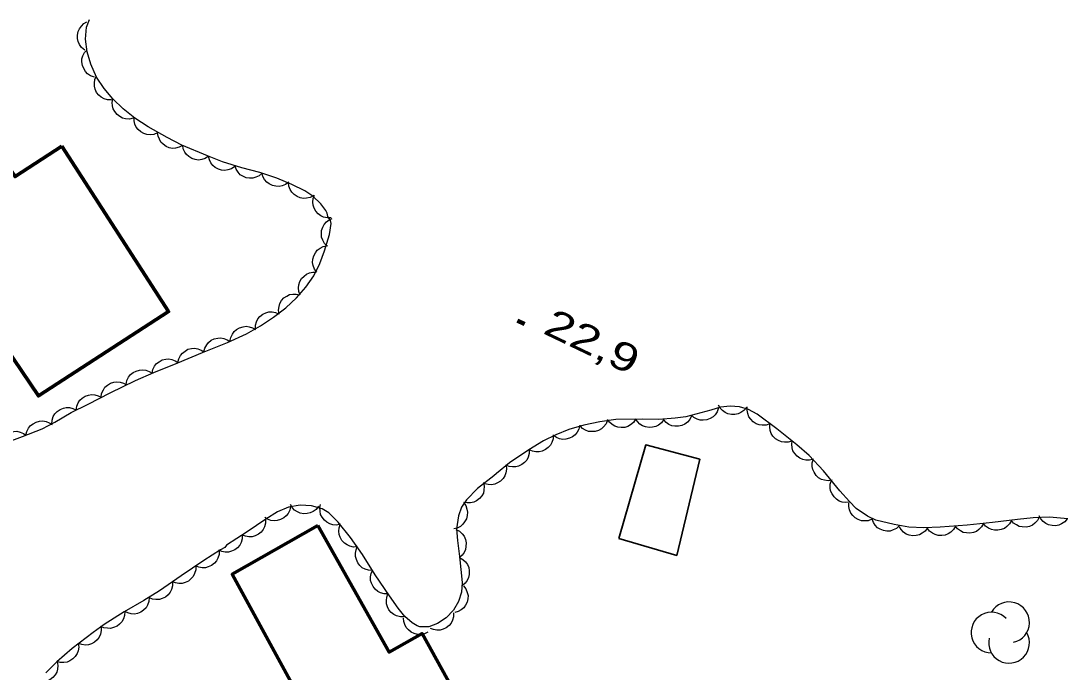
# Model space of a CAD drawing. Extents: x 355726 to 357533, y 5103782 to 5105258.
# Drawn here: x 356829.7 to 356885.6, y 5104438.5 to 5104473.3 of the extents above; entities that cross this region are included whole.
import ezdxf

# ---------------------------------------------------------------- set-up
doc = ezdxf.new("R2010")
doc.units = 0
doc.header["$LTSCALE"] = 0.6
doc.linetypes.add('DOT_DASHED', pattern=[7.7, 5, -1.2, 0.3, -1.2])
for name, color, linetype, lineweight in [('3', 7, 'Continuous', 140), ('31', 7, 'Continuous', 35), ('44', 7, 'Continuous', 25)]:
    doc.layers.add(name, color=color, linetype=linetype, lineweight=lineweight)

msp = doc.modelspace()

# ---------------------------------------------------------------- linework, layer by layer
at = {"layer": '3'}
msp.add_line((356856.22, 5104457.28), (356856.58, 5104457.11), dxfattribs=at)
at = {"layer": '31', "lineweight": 70}
for points in [[(356831.88, 5104466.59), (356829.39, 5104464.97), (356828.5, 5104466.23), (356825.93, 5104464.55), (356826.56, 5104463.67), (356824.99, 5104462.51), (356827.36, 5104458.8), (356825.65, 5104457.49), (356827.4, 5104454.91), (356828.86, 5104455.9), (356830.63, 5104453.26), (356837.58, 5104457.76), (356831.88, 5104466.59)], [(356845.56, 5104446.34), (356840.98, 5104443.75), (356844.08, 5104438.08), (356843.01, 5104437.41), (356844.46, 5104434.96), (356845.58, 5104435.55), (356848.44, 5104430.38), (356852.94, 5104432.94), (356851.59, 5104435.23), (356853.51, 5104436.26), (356851.12, 5104440.58), (356849.36, 5104439.59), (356845.56, 5104446.34)]]:
    msp.add_lwpolyline(points, close=True, dxfattribs=at)
at = {"layer": '31'}
msp.add_lwpolyline([(356861.63, 5104445.66), (356863.06, 5104450.65), (356865.94, 5104449.88), (356864.71, 5104444.75), (356861.63, 5104445.66)], close=True, dxfattribs=at)
at = {"layer": '44'}
for points in [[(356833.11, 5104471.72), (356832.94, 5104471.85), (356832.83, 5104472.02), (356832.75, 5104472.17), (356832.72, 5104472.34), (356832.72, 5104472.52), (356832.76, 5104472.71), (356832.82, 5104472.86), (356832.93, 5104473), (356833.06, 5104473.13), (356833.22, 5104473.22)], [(356833.62, 5104470.28), (356833.42, 5104470.35), (356833.26, 5104470.46), (356833.14, 5104470.57), (356833.05, 5104470.73), (356832.98, 5104470.9), (356832.96, 5104471.09), (356832.96, 5104471.25), (356833.01, 5104471.42), (356833.1, 5104471.59), (356833.21, 5104471.72)], [(356834.54, 5104469.06), (356834.33, 5104469.06), (356834.14, 5104469.12), (356833.99, 5104469.2), (356833.86, 5104469.31), (356833.74, 5104469.46), (356833.67, 5104469.63), (356833.62, 5104469.79), (356833.62, 5104469.96), (356833.65, 5104470.15), (356833.72, 5104470.31)], [(356835.7, 5104468.08), (356835.5, 5104468.03), (356835.29, 5104468.05), (356835.13, 5104468.08), (356834.98, 5104468.17), (356834.83, 5104468.28), (356834.72, 5104468.44), (356834.63, 5104468.58), (356834.59, 5104468.75), (356834.58, 5104468.93), (356834.61, 5104469.11)], [(356836.99, 5104467.3), (356836.8, 5104467.22), (356836.6, 5104467.2), (356836.43, 5104467.21), (356836.26, 5104467.26), (356836.1, 5104467.35), (356835.96, 5104467.48), (356835.85, 5104467.6), (356835.79, 5104467.76), (356835.74, 5104467.94), (356835.74, 5104468.12)], [(356838.33, 5104466.63), (356838.15, 5104466.53), (356837.95, 5104466.48), (356837.79, 5104466.47), (356837.62, 5104466.51), (356837.45, 5104466.58), (356837.29, 5104466.69), (356837.17, 5104466.81), (356837.09, 5104466.96), (356837.02, 5104467.13), (356837, 5104467.31)], [(356839.72, 5104466.05), (356839.54, 5104465.93), (356839.35, 5104465.88), (356839.18, 5104465.85), (356839.01, 5104465.88), (356838.83, 5104465.93), (356838.67, 5104466.04), (356838.54, 5104466.14), (356838.45, 5104466.28), (356838.37, 5104466.45), (356838.34, 5104466.63)], [(356841.12, 5104465.51), (356840.95, 5104465.39), (356840.75, 5104465.32), (356840.59, 5104465.29), (356840.41, 5104465.31), (356840.24, 5104465.37), (356840.07, 5104465.46), (356839.94, 5104465.56), (356839.84, 5104465.71), (356839.76, 5104465.87), (356839.72, 5104466.05)], [(356842.58, 5104465.15), (356842.42, 5104465.01), (356842.24, 5104464.93), (356842.08, 5104464.88), (356841.9, 5104464.88), (356841.72, 5104464.91), (356841.54, 5104464.99), (356841.4, 5104465.07), (356841.29, 5104465.2), (356841.19, 5104465.36), (356841.13, 5104465.53)], [(356844, 5104464.67), (356843.83, 5104464.54), (356843.64, 5104464.47), (356843.48, 5104464.44), (356843.31, 5104464.45), (356843.13, 5104464.49), (356842.96, 5104464.58), (356842.82, 5104464.67), (356842.71, 5104464.81), (356842.62, 5104464.97), (356842.58, 5104465.14)], [(356845.33, 5104463.96), (356845.14, 5104463.86), (356844.94, 5104463.81), (356844.78, 5104463.8), (356844.61, 5104463.84), (356844.44, 5104463.91), (356844.28, 5104464.02), (356844.16, 5104464.13), (356844.07, 5104464.28), (356844.01, 5104464.46), (356843.99, 5104464.64)], [(356846.27, 5104462.77), (356846.06, 5104462.76), (356845.86, 5104462.81), (356845.71, 5104462.87), (356845.57, 5104462.98), (356845.45, 5104463.12), (356845.36, 5104463.29), (356845.3, 5104463.44), (356845.29, 5104463.61), (356845.31, 5104463.8), (356845.37, 5104463.97)], [(356846.07, 5104461.26), (356845.91, 5104461.4), (356845.82, 5104461.58), (356845.75, 5104461.73), (356845.74, 5104461.91), (356845.75, 5104462.09), (356845.82, 5104462.27), (356845.89, 5104462.42), (356846.01, 5104462.55), (356846.15, 5104462.66), (356846.32, 5104462.74)], [(356845.49, 5104459.86), (356845.37, 5104460.03), (356845.3, 5104460.22), (356845.27, 5104460.39), (356845.28, 5104460.56), (356845.33, 5104460.74), (356845.43, 5104460.9), (356845.52, 5104461.04), (356845.67, 5104461.14), (356845.83, 5104461.23), (356846.01, 5104461.27)], [(356844.61, 5104458.64), (356844.53, 5104458.83), (356844.52, 5104459.04), (356844.53, 5104459.2), (356844.59, 5104459.37), (356844.68, 5104459.53), (356844.82, 5104459.66), (356844.94, 5104459.76), (356845.11, 5104459.83), (356845.29, 5104459.87), (356845.47, 5104459.86)], [(356843.48, 5104457.63), (356843.45, 5104457.84), (356843.48, 5104458.04), (356843.52, 5104458.2), (356843.61, 5104458.35), (356843.74, 5104458.49), (356843.9, 5104458.59), (356844.04, 5104458.67), (356844.22, 5104458.7), (356844.4, 5104458.7), (356844.58, 5104458.66)], [(356842.22, 5104456.82), (356842.22, 5104457.03), (356842.28, 5104457.22), (356842.35, 5104457.37), (356842.46, 5104457.5), (356842.61, 5104457.62), (356842.78, 5104457.7), (356842.94, 5104457.75), (356843.11, 5104457.75), (356843.3, 5104457.72), (356843.46, 5104457.65)], [(356840.86, 5104456.17), (356840.9, 5104456.38), (356840.99, 5104456.56), (356841.08, 5104456.7), (356841.21, 5104456.81), (356841.37, 5104456.9), (356841.56, 5104456.95), (356841.72, 5104456.98), (356841.89, 5104456.95), (356842.07, 5104456.89), (356842.22, 5104456.8)], [(356839.47, 5104455.61), (356839.52, 5104455.82), (356839.62, 5104455.99), (356839.71, 5104456.12), (356839.86, 5104456.23), (356840.02, 5104456.31), (356840.21, 5104456.35), (356840.37, 5104456.37), (356840.54, 5104456.33), (356840.72, 5104456.26), (356840.86, 5104456.16)], [(356838.08, 5104455.04), (356838.13, 5104455.24), (356838.22, 5104455.42), (356838.32, 5104455.55), (356838.46, 5104455.66), (356838.62, 5104455.75), (356838.81, 5104455.79), (356838.97, 5104455.81), (356839.14, 5104455.78), (356839.32, 5104455.71), (356839.47, 5104455.61)], [(356836.7, 5104454.47), (356836.74, 5104454.68), (356836.84, 5104454.85), (356836.94, 5104454.99), (356837.08, 5104455.09), (356837.24, 5104455.18), (356837.43, 5104455.22), (356837.59, 5104455.24), (356837.76, 5104455.2), (356837.94, 5104455.14), (356838.08, 5104455.04)], [(356835.32, 5104453.88), (356835.36, 5104454.08), (356835.45, 5104454.26), (356835.55, 5104454.4), (356835.69, 5104454.51), (356835.85, 5104454.59), (356836.03, 5104454.64), (356836.2, 5104454.66), (356836.37, 5104454.63), (356836.54, 5104454.57), (356836.7, 5104454.47)], [(356833.98, 5104453.2), (356834.01, 5104453.4), (356834.1, 5104453.59), (356834.18, 5104453.73), (356834.32, 5104453.84), (356834.48, 5104453.94), (356834.66, 5104453.99), (356834.82, 5104454.02), (356834.99, 5104454), (356835.17, 5104453.94), (356835.33, 5104453.85)], [(356832.65, 5104452.5), (356832.68, 5104452.71), (356832.76, 5104452.9), (356832.84, 5104453.04), (356832.97, 5104453.15), (356833.13, 5104453.25), (356833.31, 5104453.31), (356833.47, 5104453.34), (356833.65, 5104453.32), (356833.83, 5104453.27), (356833.99, 5104453.19)], [(356831.35, 5104451.76), (356831.36, 5104451.97), (356831.43, 5104452.16), (356831.51, 5104452.31), (356831.64, 5104452.43), (356831.79, 5104452.54), (356831.97, 5104452.61), (356832.12, 5104452.65), (356832.3, 5104452.64), (356832.48, 5104452.59), (356832.64, 5104452.52)], [(356866.95, 5104452.62), (356866.88, 5104452.42), (356866.76, 5104452.26), (356866.65, 5104452.14), (356866.49, 5104452.05), (356866.32, 5104451.99), (356866.13, 5104451.97), (356865.97, 5104451.97), (356865.8, 5104452.03), (356865.63, 5104452.12), (356865.5, 5104452.23)], [(356868.43, 5104452.65), (356868.3, 5104452.49), (356868.14, 5104452.37), (356867.99, 5104452.3), (356867.82, 5104452.27), (356867.63, 5104452.27), (356867.45, 5104452.31), (356867.29, 5104452.37), (356867.15, 5104452.48), (356867.03, 5104452.61), (356866.94, 5104452.77)], [(356869.68, 5104451.78), (356869.48, 5104451.71), (356869.28, 5104451.7), (356869.12, 5104451.72), (356868.95, 5104451.78), (356868.8, 5104451.88), (356868.67, 5104452.02), (356868.57, 5104452.15), (356868.51, 5104452.32), (356868.47, 5104452.5), (356868.48, 5104452.68)], [(356829.97, 5104451.16), (356830.02, 5104451.37), (356830.11, 5104451.55), (356830.21, 5104451.68), (356830.35, 5104451.78), (356830.52, 5104451.87), (356830.7, 5104451.91), (356830.87, 5104451.93), (356831.04, 5104451.89), (356831.21, 5104451.83), (356831.36, 5104451.73)], [(356859.54, 5104451.7), (356859.49, 5104451.49), (356859.39, 5104451.32), (356859.29, 5104451.18), (356859.15, 5104451.08), (356858.98, 5104451), (356858.8, 5104450.96), (356858.63, 5104450.94), (356858.46, 5104450.98), (356858.29, 5104451.05), (356858.14, 5104451.15)], [(356861.02, 5104451.97), (356860.94, 5104451.77), (356860.81, 5104451.62), (356860.69, 5104451.5), (356860.53, 5104451.42), (356860.36, 5104451.37), (356860.17, 5104451.36), (356860, 5104451.37), (356859.84, 5104451.44), (356859.68, 5104451.53), (356859.55, 5104451.66)], [(356862.52, 5104452.02), (356862.4, 5104451.85), (356862.25, 5104451.72), (356862.11, 5104451.63), (356861.94, 5104451.58), (356861.75, 5104451.57), (356861.56, 5104451.6), (356861.41, 5104451.64), (356861.26, 5104451.73), (356861.12, 5104451.86), (356861.02, 5104452)], [(356864.02, 5104452), (356863.9, 5104451.83), (356863.74, 5104451.71), (356863.59, 5104451.63), (356863.42, 5104451.59), (356863.24, 5104451.57), (356863.05, 5104451.61), (356862.89, 5104451.66), (356862.75, 5104451.76), (356862.61, 5104451.89), (356862.52, 5104452.04)], [(356865.51, 5104452.2), (356865.41, 5104452.01), (356865.28, 5104451.86), (356865.15, 5104451.75), (356864.99, 5104451.68), (356864.81, 5104451.64), (356864.62, 5104451.65), (356864.45, 5104451.67), (356864.29, 5104451.74), (356864.14, 5104451.85), (356864.02, 5104451.98)], [(356870.86, 5104450.85), (356870.66, 5104450.79), (356870.46, 5104450.79), (356870.3, 5104450.81), (356870.14, 5104450.88), (356869.98, 5104450.98), (356869.85, 5104451.12), (356869.76, 5104451.26), (356869.7, 5104451.42), (356869.68, 5104451.61), (356869.69, 5104451.79)], [(356828.56, 5104450.65), (356828.61, 5104450.85), (356828.72, 5104451.02), (356828.82, 5104451.15), (356828.97, 5104451.25), (356829.14, 5104451.33), (356829.32, 5104451.36), (356829.49, 5104451.38), (356829.66, 5104451.33), (356829.83, 5104451.26), (356829.97, 5104451.16)], [(356858.12, 5104451.18), (356858.11, 5104450.97), (356858.04, 5104450.78), (356857.97, 5104450.63), (356857.85, 5104450.51), (356857.7, 5104450.4), (356857.52, 5104450.32), (356857.36, 5104450.28), (356857.19, 5104450.28), (356857.01, 5104450.32), (356856.84, 5104450.39)], [(356872.01, 5104449.89), (356871.81, 5104449.84), (356871.61, 5104449.84), (356871.45, 5104449.87), (356871.29, 5104449.94), (356871.14, 5104450.05), (356871.01, 5104450.19), (356870.92, 5104450.33), (356870.87, 5104450.5), (356870.85, 5104450.68), (356870.87, 5104450.86)], [(356856.84, 5104450.39), (356856.84, 5104450.19), (356856.78, 5104449.99), (356856.71, 5104449.84), (356856.59, 5104449.71), (356856.45, 5104449.6), (356856.27, 5104449.52), (356856.12, 5104449.47), (356855.94, 5104449.47), (356855.76, 5104449.5), (356855.59, 5104449.57)], [(356855.6, 5104449.56), (356855.62, 5104449.35), (356855.59, 5104449.15), (356855.54, 5104448.99), (356855.44, 5104448.85), (356855.31, 5104448.72), (356855.14, 5104448.62), (356855, 5104448.55), (356854.82, 5104448.52), (356854.64, 5104448.53), (356854.46, 5104448.58)], [(356873.01, 5104448.77), (356872.8, 5104448.73), (356872.6, 5104448.76), (356872.44, 5104448.81), (356872.29, 5104448.9), (356872.16, 5104449.02), (356872.05, 5104449.19), (356871.98, 5104449.33), (356871.95, 5104449.5), (356871.95, 5104449.69), (356871.99, 5104449.86)], [(356854.4, 5104448.65), (356854.44, 5104448.44), (356854.42, 5104448.24), (356854.39, 5104448.08), (356854.3, 5104447.93), (356854.18, 5104447.78), (356854.03, 5104447.67), (356853.88, 5104447.59), (356853.71, 5104447.55), (356853.53, 5104447.55), (356853.35, 5104447.58)], [(356873.95, 5104447.6), (356873.74, 5104447.57), (356873.54, 5104447.6), (356873.39, 5104447.65), (356873.24, 5104447.75), (356873.11, 5104447.88), (356873.01, 5104448.04), (356872.93, 5104448.19), (356872.91, 5104448.36), (356872.91, 5104448.55), (356872.96, 5104448.72)], [(356844.09, 5104447.38), (356844.05, 5104447.17), (356843.96, 5104446.99), (356843.86, 5104446.86), (356843.73, 5104446.75), (356843.56, 5104446.66), (356843.38, 5104446.61), (356843.22, 5104446.59), (356843.04, 5104446.62), (356842.87, 5104446.68), (356842.72, 5104446.77)], [(356845.59, 5104447.38), (356845.46, 5104447.21), (356845.3, 5104447.09), (356845.15, 5104447.02), (356844.98, 5104446.98), (356844.8, 5104446.97), (356844.61, 5104447.01), (356844.46, 5104447.07), (356844.31, 5104447.17), (356844.18, 5104447.3), (356844.09, 5104447.46)], [(356846.76, 5104446.41), (356846.55, 5104446.37), (356846.35, 5104446.39), (356846.19, 5104446.43), (356846.04, 5104446.52), (356845.9, 5104446.64), (356845.78, 5104446.8), (356845.7, 5104446.94), (356845.67, 5104447.11), (356845.66, 5104447.3), (356845.7, 5104447.47)], [(356853.32, 5104447.58), (356853.45, 5104447.41), (356853.51, 5104447.22), (356853.55, 5104447.06), (356853.53, 5104446.88), (356853.49, 5104446.71), (356853.39, 5104446.54), (356853.3, 5104446.41), (356853.16, 5104446.3), (356852.99, 5104446.21), (356852.82, 5104446.17)], [(356875.13, 5104446.68), (356874.94, 5104446.6), (356874.73, 5104446.59), (356874.57, 5104446.6), (356874.4, 5104446.66), (356874.24, 5104446.75), (356874.11, 5104446.89), (356874, 5104447.01), (356873.94, 5104447.18), (356873.9, 5104447.36), (356873.9, 5104447.54)], [(356842.76, 5104446.68), (356842.76, 5104446.47), (356842.7, 5104446.28), (356842.64, 5104446.13), (356842.52, 5104445.99), (356842.38, 5104445.88), (356842.2, 5104445.8), (356842.05, 5104445.75), (356841.87, 5104445.75), (356841.69, 5104445.77), (356841.52, 5104445.84)], [(356876.6, 5104446.34), (356876.45, 5104446.19), (356876.27, 5104446.11), (356876.11, 5104446.05), (356875.93, 5104446.05), (356875.75, 5104446.08), (356875.57, 5104446.15), (356875.43, 5104446.23), (356875.31, 5104446.36), (356875.21, 5104446.51), (356875.14, 5104446.68)], [(356884.07, 5104446.8), (356883.97, 5104446.61), (356883.83, 5104446.47), (356883.7, 5104446.36), (356883.54, 5104446.3), (356883.36, 5104446.26), (356883.16, 5104446.27), (356883, 5104446.3), (356882.85, 5104446.38), (356882.7, 5104446.48), (356882.58, 5104446.62)], [(356885.56, 5104446.7), (356885.43, 5104446.54), (356885.26, 5104446.43), (356885.11, 5104446.36), (356884.94, 5104446.33), (356884.75, 5104446.34), (356884.57, 5104446.39), (356884.42, 5104446.45), (356884.28, 5104446.56), (356884.16, 5104446.7), (356884.07, 5104446.86)], [(356847.67, 5104445.22), (356847.46, 5104445.2), (356847.26, 5104445.25), (356847.11, 5104445.31), (356846.97, 5104445.41), (356846.84, 5104445.55), (356846.75, 5104445.72), (356846.69, 5104445.87), (356846.67, 5104446.04), (356846.69, 5104446.23), (356846.74, 5104446.4)], [(356852.92, 5104446.13), (356853.11, 5104446.04), (356853.26, 5104445.9), (356853.36, 5104445.77), (356853.43, 5104445.6), (356853.47, 5104445.42), (356853.46, 5104445.23), (356853.44, 5104445.07), (356853.36, 5104444.91), (356853.25, 5104444.76), (356853.12, 5104444.64)], [(356878.1, 5104446.22), (356877.97, 5104446.05), (356877.81, 5104445.93), (356877.67, 5104445.85), (356877.49, 5104445.81), (356877.31, 5104445.8), (356877.12, 5104445.84), (356876.97, 5104445.89), (356876.82, 5104446), (356876.69, 5104446.13), (356876.6, 5104446.28)], [(356879.59, 5104446.32), (356879.49, 5104446.14), (356879.34, 5104446), (356879.21, 5104445.9), (356879.05, 5104445.84), (356878.86, 5104445.81), (356878.67, 5104445.82), (356878.51, 5104445.86), (356878.36, 5104445.94), (356878.21, 5104446.05), (356878.1, 5104446.19)], [(356881.09, 5104446.46), (356880.99, 5104446.28), (356880.84, 5104446.13), (356880.71, 5104446.03), (356880.55, 5104445.97), (356880.37, 5104445.94), (356880.18, 5104445.95), (356880.01, 5104445.98), (356879.86, 5104446.06), (356879.71, 5104446.17), (356879.59, 5104446.31)], [(356882.58, 5104446.62), (356882.48, 5104446.44), (356882.34, 5104446.29), (356882.21, 5104446.19), (356882.04, 5104446.13), (356881.86, 5104446.09), (356881.67, 5104446.1), (356881.51, 5104446.13), (356881.35, 5104446.21), (356881.2, 5104446.32), (356881.09, 5104446.46)], [(356841.52, 5104445.85), (356841.51, 5104445.64), (356841.45, 5104445.44), (356841.38, 5104445.29), (356841.26, 5104445.16), (356841.12, 5104445.05), (356840.94, 5104444.97), (356840.79, 5104444.92), (356840.61, 5104444.93), (356840.43, 5104444.96), (356840.26, 5104445.03)], [(356840.28, 5104445.01), (356840.28, 5104444.8), (356840.22, 5104444.6), (356840.14, 5104444.46), (356840.03, 5104444.33), (356839.88, 5104444.21), (356839.7, 5104444.14), (356839.55, 5104444.09), (356839.37, 5104444.09), (356839.19, 5104444.12), (356839.02, 5104444.19)], [(356848.47, 5104443.95), (356848.26, 5104443.96), (356848.07, 5104444.02), (356847.92, 5104444.09), (356847.79, 5104444.21), (356847.68, 5104444.36), (356847.61, 5104444.54), (356847.56, 5104444.69), (356847.56, 5104444.87), (356847.59, 5104445.05), (356847.66, 5104445.22)], [(356853.12, 5104444.64), (356853.3, 5104444.54), (356853.44, 5104444.4), (356853.55, 5104444.27), (356853.61, 5104444.11), (356853.64, 5104443.92), (356853.63, 5104443.73), (356853.6, 5104443.57), (356853.52, 5104443.42), (356853.41, 5104443.27), (356853.28, 5104443.15)], [(356839.03, 5104444.18), (356839.03, 5104443.98), (356838.97, 5104443.78), (356838.9, 5104443.63), (356838.78, 5104443.5), (356838.64, 5104443.38), (356838.46, 5104443.31), (356838.31, 5104443.25), (356838.13, 5104443.25), (356837.95, 5104443.28), (356837.78, 5104443.35)], [(356849.3, 5104442.7), (356849.09, 5104442.7), (356848.89, 5104442.76), (356848.75, 5104442.83), (356848.61, 5104442.95), (356848.5, 5104443.09), (356848.42, 5104443.27), (356848.37, 5104443.42), (356848.37, 5104443.6), (356848.4, 5104443.78), (356848.47, 5104443.95)], [(356837.79, 5104443.34), (356837.79, 5104443.13), (356837.74, 5104442.94), (356837.67, 5104442.79), (356837.56, 5104442.65), (356837.41, 5104442.53), (356837.24, 5104442.45), (356837.09, 5104442.4), (356836.91, 5104442.39), (356836.73, 5104442.42), (356836.56, 5104442.48)], [(356853.33, 5104443.13), (356853.46, 5104442.97), (356853.53, 5104442.78), (356853.57, 5104442.62), (356853.56, 5104442.44), (356853.52, 5104442.26), (356853.43, 5104442.09), (356853.34, 5104441.96), (356853.2, 5104441.85), (356853.04, 5104441.76), (356852.87, 5104441.71)], [(356836.55, 5104442.5), (356836.53, 5104442.29), (356836.46, 5104442.1), (356836.38, 5104441.96), (356836.25, 5104441.83), (356836.1, 5104441.73), (356835.92, 5104441.66), (356835.76, 5104441.62), (356835.58, 5104441.64), (356835.4, 5104441.68), (356835.24, 5104441.76)], [(356850.16, 5104441.47), (356849.96, 5104441.47), (356849.76, 5104441.52), (356849.61, 5104441.59), (356849.47, 5104441.7), (356849.35, 5104441.84), (356849.27, 5104442.01), (356849.21, 5104442.17), (356849.21, 5104442.34), (356849.23, 5104442.53), (356849.29, 5104442.7)], [(356835.24, 5104441.76), (356835.23, 5104441.55), (356835.17, 5104441.36), (356835.09, 5104441.21), (356834.97, 5104441.08), (356834.83, 5104440.97), (356834.65, 5104440.9), (356834.49, 5104440.85), (356834.32, 5104440.86), (356834.13, 5104440.89), (356833.97, 5104440.96)], [(356852.8, 5104441.69), (356852.8, 5104441.48), (356852.74, 5104441.29), (356852.67, 5104441.14), (356852.56, 5104441.01), (356852.41, 5104440.89), (356852.24, 5104440.81), (356852.08, 5104440.76), (356851.91, 5104440.76), (356851.73, 5104440.79), (356851.56, 5104440.85)], [(356851.42, 5104440.65), (356851.24, 5104440.56), (356851.03, 5104440.53), (356850.87, 5104440.53), (356850.7, 5104440.58), (356850.53, 5104440.66), (356850.39, 5104440.78), (356850.27, 5104440.9), (356850.2, 5104441.06), (356850.14, 5104441.23), (356850.13, 5104441.41)], [(356833.98, 5104440.95), (356833.99, 5104440.74), (356833.94, 5104440.54), (356833.88, 5104440.39), (356833.77, 5104440.25), (356833.63, 5104440.13), (356833.46, 5104440.04), (356833.31, 5104439.98), (356833.14, 5104439.97), (356832.95, 5104439.99), (356832.78, 5104440.05)], [(356832.76, 5104440.07), (356832.79, 5104439.86), (356832.75, 5104439.66), (356832.7, 5104439.51), (356832.6, 5104439.36), (356832.47, 5104439.23), (356832.31, 5104439.13), (356832.16, 5104439.06), (356831.99, 5104439.03), (356831.8, 5104439.04), (356831.63, 5104439.09)], [(356831.63, 5104439.09), (356831.67, 5104438.88), (356831.65, 5104438.68), (356831.61, 5104438.52), (356831.53, 5104438.37), (356831.41, 5104438.23), (356831.25, 5104438.11), (356831.11, 5104438.03), (356830.94, 5104438), (356830.75, 5104437.99), (356830.58, 5104438.02)]]:
    msp.add_lwpolyline(points, dxfattribs=at)
at = {"layer": '44', "linetype": 'DOT_DASHED'}
for points in [[(356842.49, 5104457), (356843.19, 5104457.47), (356843.84, 5104457.97), (356844.41, 5104458.5), (356844.91, 5104459.07), (356845.34, 5104459.68), (356845.66, 5104460.33), (356845.91, 5104461.01), (356846.17, 5104461.87), (356846.27, 5104462.46), (356846.22, 5104462.63), (356846.09, 5104462.84), (356846.05, 5104463.01), (356845.98, 5104463.15), (356845.71, 5104463.51), (356845.28, 5104463.92), (356844.85, 5104464.2), (356844.16, 5104464.55), (356843.37, 5104464.88), (356842.46, 5104465.18), (356841.5, 5104465.43), (356840.46, 5104465.76), (356839.66, 5104466.07), (356838.29, 5104466.65), (356837.51, 5104467.05), (356836.49, 5104467.63), (356835.79, 5104468.09), (356835.16, 5104468.59), (356834.61, 5104469.11), (356834.14, 5104469.67), (356833.74, 5104470.28), (356833.43, 5104470.96), (356833.24, 5104471.63), (356833.15, 5104472.3), (356833.2, 5104472.95), (356833.37, 5104473.36)], [(356829.07, 5104450.83), (356829.79, 5104451.09), (356830.83, 5104451.51), (356831.51, 5104451.86), (356832.39, 5104452.37), (356833.29, 5104452.83), (356834.46, 5104453.43), (356835.81, 5104454.09), (356836.79, 5104454.51), (356838.07, 5104455.03), (356839.39, 5104455.58), (356840.73, 5104456.11), (356841.75, 5104456.58), (356842.49, 5104457)], [(356885.59, 5104446.7), (356884.62, 5104446.8), (356883.75, 5104446.76), (356882.91, 5104446.66), (356881.57, 5104446.51), (356880.21, 5104446.37), (356878.77, 5104446.25), (356877.91, 5104446.23), (356877.1, 5104446.26), (356876.33, 5104446.4), (356875.35, 5104446.63), (356874.9, 5104446.84), (356874.3, 5104447.26), (356873.93, 5104447.62), (356873.42, 5104448.2), (356872.55, 5104449.26), (356871.78, 5104450.09), (356871.12, 5104450.65), (356870.05, 5104451.5), (356869, 5104452.29), (356868.54, 5104452.53), (356868.07, 5104452.68), (356867.56, 5104452.72), (356867.05, 5104452.66), (356866.53, 5104452.51), (356865.19, 5104452.15), (356864.63, 5104452.07), (356863.76, 5104452.01), (356862.89, 5104452.03), (356861.47, 5104452.01), (356860.6, 5104451.88), (356859.75, 5104451.7), (356858.96, 5104451.47), (356858.25, 5104451.19), (356857.6, 5104450.86), (356856.82, 5104450.38), (356855.79, 5104449.7), (356855.09, 5104449.12), (356854.94, 5104448.99), (356854.08, 5104448.32), (356853.48, 5104447.71), (356853.23, 5104447.32), (356853.07, 5104446.87), (356852.96, 5104446.17), (356853, 5104445.55), (356853.11, 5104444.7), (356853.26, 5104443.3), (356853.22, 5104442.79), (356853.06, 5104442.3), (356852.79, 5104441.83), (356852.4, 5104441.42), (356851.94, 5104441.11), (356851.47, 5104440.94), (356851, 5104440.94), (356850.85, 5104440.99), (356850.58, 5104441.15), (356850.2, 5104441.5), (356849.84, 5104441.93), (356849.37, 5104442.59), (356848.62, 5104443.72), (356847.93, 5104444.8), (356847.29, 5104445.7), (356846.64, 5104446.53)], [(356846.64, 5104446.53), (356846.14, 5104447.03), (356845.78, 5104447.23), (356845.21, 5104447.4), (356844.61, 5104447.43), (356843.98, 5104447.33), (356843.39, 5104447.07), (356842.78, 5104446.69), (356841.77, 5104446.01), (356840.68, 5104445.3), (356840.58, 5104445.18), (356840.35, 5104445.05), (356839.47, 5104444.48), (356838.26, 5104443.67), (356837.1, 5104442.86), (356836.27, 5104442.34), (356835.21, 5104441.74), (356834.14, 5104441.07), (356833.56, 5104440.63), (356832.44, 5104439.79), (356831.61, 5104439.07), (356831.03, 5104438.48)]]:
    msp.add_lwpolyline(points, dxfattribs=at)
at = {"layer": '44'}
for centre, start, end in [((356882.455, 5104441.179), 282.2692, 149.7263), ((356881.518, 5104440.635), 44.1154, 269.804), ((356882.455, 5104440.09), 166.9369, 29.6212)]:
    msp.add_arc(centre, 1.089, start, end, dxfattribs=at)

# ---------------------------------------------------------------- texts
at = {"layer": '3', "width": 1.35}
msp.add_text('22,9   ', height=1.5, rotation=334.423, dxfattribs=at).set_placement((356857.51, 5104456.63))

doc.saveas('drawing.dxf')
